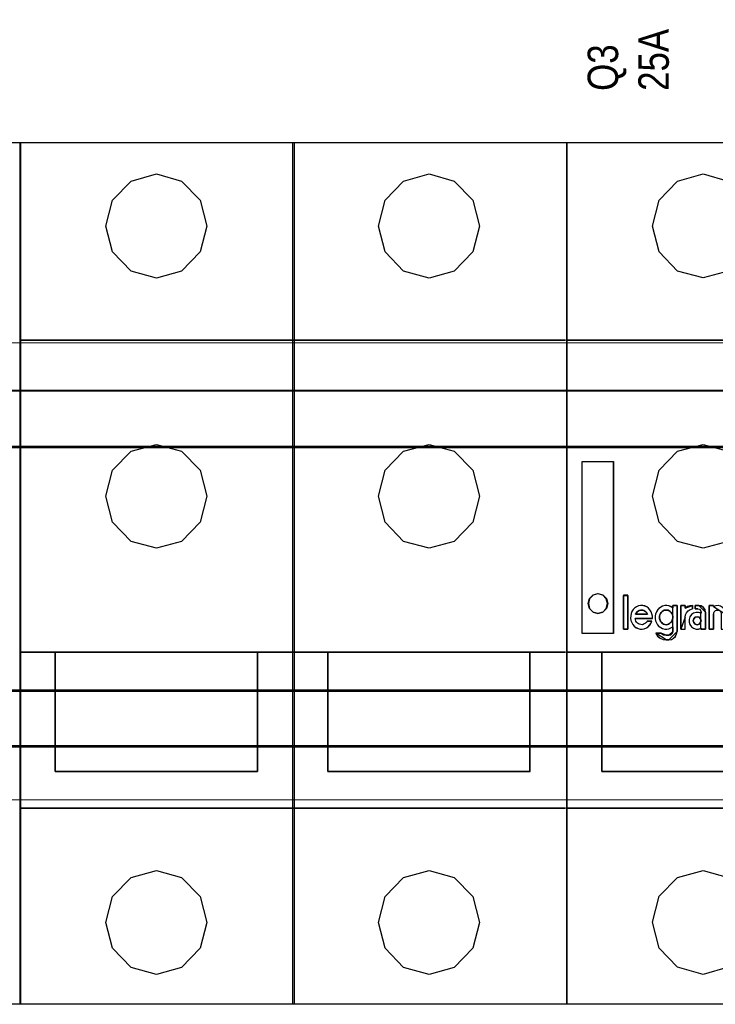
# Model space of a CAD drawing. Header units: millimetres. Extents: x -1290 to 1795, y -4192 to -1311.
# Tile 614 of 656: x 1092 to 1106, y -2926 to -2906. Entities that reach past the tile are written whole.
import ezdxf

# ---------------------------------------------------------------- set-up
doc = ezdxf.new("R2010")
doc.units = ezdxf.units.MM
doc.layers.add('30', color=7, linetype='Continuous')
doc.layers.add('45', color=7, linetype='Continuous')
doc.layers.add('Aparatura', color=7, linetype='Continuous', lineweight=13)
doc.styles.get("Standard").update_dxf_attribs({"font": 'ARIALN.TTF', "width": 0.8})

# ---------------------------------------------------------------- blocks, each defined once
blk = doc.blocks.new('*U381')
at = {"layer": '45', "color": 255}
for points in [[(468.423559, -82.673525), (495.446583, -82.673525), (495.446583, -167.640682), (468.423559, -167.640682), (468.423559, -82.673525)], [(468.42893, -82.678911), (495.443002, -82.678911), (495.443002, -167.635296), (468.42893, -167.635296), (468.42893, -82.678911)], [(495.435841, -82.673525), (522.453495, -82.673525), (522.453495, -167.640682), (495.435841, -167.640682), (495.435841, -82.673525)], [(522.319221, -82.673525), (549.342246, -82.673525), (549.342246, -167.640682), (522.319221, -167.640682), (522.319221, -82.673525)]]:
    blk.add_lwpolyline(points, close=True, dxfattribs=at)
at = {"layer": '45', "color": 159}
for points in [[(468.423559, -82.673525), (495.446583, -82.673525), (495.446583, -167.640682), (468.423559, -167.640682), (468.423559, -82.673525)], [(495.435841, -82.673525), (522.453495, -82.673525), (522.453495, -167.640682), (495.435841, -167.640682), (495.435841, -82.673525)], [(522.319221, -82.673525), (549.342246, -82.673525), (549.342246, -167.640682), (522.319221, -167.640682), (522.319221, -82.673525)]]:
    blk.add_lwpolyline(points, close=True, dxfattribs=at)
at = {"layer": '45', "color": 179}
for points in [[(495.441212, -82.678911), (522.449914, -82.678911), (522.449914, -167.635296), (495.441212, -167.635296), (495.441212, -82.678911)], [(522.324592, -82.678911), (549.338665, -82.678911), (549.338665, -167.635296), (522.324592, -167.635296), (522.324592, -82.678911)], [(503.871809, -90.903379), (504.548668, -88.341367), (506.367407, -86.465038), (508.868171, -85.768723), (511.343102, -86.465038), (513.167007, -88.341367), (513.843867, -90.903379), (513.167007, -93.460076), (511.343102, -95.347036), (508.868171, -96.027404), (506.367407, -95.347036), (504.548668, -93.460076), (503.871809, -90.903379)], [(530.753398, -90.903379), (531.435561, -88.341367), (533.249495, -86.465038), (535.75076, -85.768723), (538.226185, -86.465038), (540.055622, -88.341367), (540.732618, -90.903379), (540.055622, -93.460076), (538.226185, -95.347036), (535.75076, -96.027404), (533.249495, -95.347036), (531.435561, -93.460076), (530.753398, -90.903379)], [(495.405406, -102.165737), (522.31385, -102.165737), (495.405406, -102.165737)], [(522.288786, -102.165737), (549.202601, -102.165737), (522.288786, -102.165737)], [(503.871809, -117.553794), (504.548668, -114.981203), (506.367407, -113.099598), (508.868171, -112.43519), (511.343102, -113.099598), (513.167007, -114.981203), (513.843867, -117.553794), (513.167007, -120.115753), (511.343102, -121.997358), (508.868171, -122.677713), (506.367407, -121.997358), (504.548668, -120.115753), (503.871809, -117.553794)], [(530.753398, -117.553794), (531.435561, -114.981203), (533.249495, -113.099598), (535.75076, -112.43519), (538.226185, -113.099598), (540.055622, -114.981203), (540.732618, -117.553794), (540.055622, -120.115753), (538.226185, -121.997358), (535.75076, -122.677713), (533.249495, -121.997358), (531.435561, -120.115753), (530.753398, -117.553794)], [(522.31385, -132.914849), (495.405406, -132.914849), (522.31385, -132.914849)], [(498.883989, -144.695995), (498.883989, -132.914849), (498.883989, -144.695995)], [(518.824525, -132.914849), (518.824525, -144.695995), (518.824525, -132.914849)], [(549.202601, -132.914849), (522.288786, -132.914849), (549.202601, -132.914849)], [(525.767369, -144.695995), (525.767369, -132.914849), (525.767369, -144.695995)], [(545.707905, -132.914849), (545.707905, -144.695995), (545.707905, -132.914849)], [(518.835267, -144.687018), (498.883989, -144.687018), (518.835267, -144.687018)], [(545.718647, -144.687018), (525.767369, -144.687018), (545.718647, -144.687018)], [(522.31385, -148.302871), (495.405406, -148.302871), (522.31385, -148.302871)], [(549.202601, -148.302871), (522.288786, -148.302871), (549.202601, -148.302871)], [(503.871809, -159.558945), (504.548668, -156.997381), (506.367407, -155.13201), (508.868171, -154.435817), (511.343102, -155.13201), (513.167007, -156.997381), (513.843867, -159.558945), (513.167007, -162.115195), (511.343102, -163.99651), (508.868171, -164.692702), (506.367407, -163.99651), (504.548668, -162.115195), (503.871809, -159.558945)], [(530.753398, -159.558945), (531.435561, -156.997381), (533.249495, -155.13201), (535.75076, -154.435817), (538.226185, -155.13201), (540.055622, -156.997381), (540.732618, -159.558945), (540.055622, -162.115195), (538.226185, -163.99651), (535.75076, -164.692702), (533.249495, -163.99651), (531.435561, -162.115195), (530.753398, -159.558945)]]:
    blk.add_lwpolyline(points, close=True, dxfattribs=at)
blk = doc.blocks.new('*U383')
at = {"layer": '30', "color": 7}
for points in [[(117.158256, -257.054943), (548.842747, -257.054943), (117.158256, -257.054943)], [(548.842747, -257.054943), (117.158256, -257.054943), (117.158256, -259.619645), (117.158256, -261.097136), (117.158256, -262.658258), (548.842747, -262.658258), (548.842747, -261.097136), (548.842747, -259.619645), (548.842747, -257.054943)], [(117.158256, -262.570286), (548.842747, -262.570286), (117.158256, -262.570286)], [(548.842747, -262.570286), (117.158256, -262.570286), (117.158256, -264.085087), (117.158256, -285.154588), (117.158256, -286.669389), (548.842747, -286.669389), (548.842747, -285.154588), (548.842747, -264.085087), (548.842747, -262.570286)], [(117.158256, -286.581416), (548.842747, -286.581416), (117.158256, -286.581416)], [(548.842747, -286.581416), (117.158256, -286.581416), (117.158256, -288.059158), (117.158256, -289.620546), (117.158256, -292.157801), (548.842747, -292.157801), (548.842747, -289.620546), (548.842747, -288.059158), (548.842747, -286.581416)], [(548.79978, -286.624505), (117.201224, -286.624505), (117.201224, -288.07941), (117.201224, -289.616668), (117.201224, -292.114713), (548.79978, -292.114713), (548.79978, -289.616668), (548.79978, -288.07941), (548.79978, -286.624505)], [(117.158256, -292.069829), (548.842747, -292.069829), (117.158256, -292.069829)]]:
    blk.add_lwpolyline(points, close=True, dxfattribs=at)
at = {"layer": '30', "color": 59}
blk.add_lwpolyline([(548.79978, -257.098032), (117.201224, -257.098032), (117.201224, -259.623289), (117.201224, -261.078057), (117.201224, -262.61517), (548.79978, -262.61517), (548.79978, -261.078057), (548.79978, -259.623289), (548.79978, -257.098032)], close=True, dxfattribs=at)
blk = doc.blocks.new('*U384')
at = {"layer": '45', "color": 255}
for points in [[(117.68819, -232.594973), (144.711214, -232.594973), (144.711214, -317.56213), (117.68819, -317.56213), (117.68819, -232.594973)], [(119.201007, -264.035299), (122.28214, -264.035299), (122.28214, -281.005031), (119.201007, -281.005031), (119.201007, -264.035299)], [(119.939487, -277.566058), (119.809714, -278.057077), (119.939487, -278.548095), (120.287281, -278.905685), (120.764847, -279.039113), (121.237223, -278.905685), (121.590207, -278.548095), (121.719981, -278.057077), (121.590207, -277.566058), (121.237223, -277.208469), (120.764847, -277.080377), (120.287281, -277.208469), (119.939487, -277.566058)]]:
    blk.add_lwpolyline(points, close=True, dxfattribs=at)
at = {"layer": '45', "color": 159}
blk.add_lwpolyline([(117.68819, -232.594973), (144.711214, -232.594973), (144.711214, -317.56213), (117.68819, -317.56213), (117.68819, -232.594973)], close=True, dxfattribs=at)
at = {"layer": '45', "color": 7}
for points in [[(117.693561, -232.600359), (144.707634, -232.600359), (144.707634, -317.556744), (117.693561, -317.556744), (117.693561, -232.600359)], [(119.939487, -277.566058), (119.809714, -278.057077), (119.939487, -278.548095), (120.287281, -278.905685), (120.764847, -279.039113), (121.237223, -278.905685), (121.590207, -278.548095), (121.719981, -278.057077), (121.590207, -277.566058), (121.237223, -277.208469), (120.764847, -277.080377), (120.287281, -277.208469), (119.939487, -277.566058)], [(119.94425, -277.569218), (119.815085, -278.057986), (119.94425, -278.546755), (120.290414, -278.902705), (120.765742, -279.035523), (121.235905, -278.902705), (121.587235, -278.546755), (121.7164, -278.057986), (121.587235, -277.569218), (121.235905, -277.213268), (120.765742, -277.085763), (120.290414, -277.213268), (119.94425, -277.569218)], [(123.717973, -280.579531), (123.717973, -277.240164), (123.279346, -277.240164), (123.279346, -280.579531), (123.717973, -280.579531)], [(123.282926, -277.243755), (123.282926, -280.575941), (123.282926, -277.243755)], [(123.282926, -277.243755), (123.714392, -277.243755), (123.282926, -277.243755)], [(123.714392, -280.575941), (123.714392, -277.243755), (123.282926, -277.243755), (123.282926, -280.575941), (123.714392, -280.575941)], [(123.714392, -280.575941), (123.714392, -277.243755), (123.282926, -277.243755), (123.282926, -280.575941), (123.714392, -280.575941)], [(123.714392, -280.575941), (123.714392, -277.243755), (123.282926, -277.243755), (123.282926, -280.575941), (123.714392, -280.575941)], [(123.714392, -277.243755), (123.282926, -277.243755), (123.282926, -280.575941), (123.714392, -280.575941), (123.714392, -277.243755)], [(123.714392, -277.243755), (123.282926, -277.243755), (123.282926, -280.575941), (123.714392, -280.575941), (123.714392, -277.243755)], [(123.714392, -277.243755), (123.282926, -277.243755), (123.282926, -280.575941), (123.714392, -280.575941), (123.714392, -277.243755)], [(123.714392, -280.575941), (123.714392, -277.243755), (123.282926, -277.243755), (123.282926, -280.575941), (123.714392, -280.575941)], [(123.712602, -277.243755), (123.712602, -280.575941), (123.712602, -277.243755)], [(124.033013, -279.043723), (123.991522, -279.273028), (123.981149, -279.497), (124.017454, -279.726305), (124.090062, -279.934279), (124.204162, -280.126255), (124.339006, -280.291567), (124.520528, -280.430217), (124.717609, -280.510207), (124.919876, -280.568866), (125.132516, -280.579531), (125.334783, -280.53687), (125.53705, -280.451547), (125.708199, -280.334229), (125.863789, -280.184914), (125.993447, -280.008936), (126.076428, -279.800962), (125.604472, -279.800962), (125.53705, -279.907615), (125.438509, -279.992938), (125.334783, -280.05693), (125.231056, -280.110257), (125.106584, -280.13692), (124.987298, -280.126255), (124.873199, -280.099591), (124.759099, -280.040932), (124.650186, -279.97694), (124.567205, -279.880952), (124.494596, -279.774299), (124.453106, -279.646315), (124.416801, -279.512998), (126.143851, -279.512998), (126.143851, -279.294358), (126.091987, -279.070386), (126.009006, -278.862412), (125.894907, -278.675769), (125.749689, -278.510456), (125.573354, -278.382472), (125.38146, -278.291817), (125.174006, -278.249156), (124.966553, -278.249156), (124.764286, -278.281152), (124.562019, -278.37714), (124.380497, -278.494458), (124.23528, -278.649106), (124.110808, -278.835749), (124.033013, -279.043723)], [(126.005872, -278.864113), (125.89215, -278.678045), (125.747414, -278.513242), (125.571662, -278.385652), (125.380403, -278.295276), (125.173637, -278.252746), (124.966871, -278.252746), (124.765273, -278.284644), (124.563676, -278.380336), (124.382755, -278.497293), (124.238019, -278.651464), (124.113959, -278.837532), (124.036422, -279.044865), (123.995068, -279.273463), (123.98473, -279.496745), (124.020914, -279.725343), (124.093282, -279.932676), (124.207004, -280.124061), (124.341402, -280.288864), (124.522323, -280.427086), (124.718751, -280.50683), (124.920348, -280.565308), (125.132284, -280.575941), (125.333881, -280.533411), (125.535478, -280.448351), (125.706061, -280.331394), (125.861135, -280.182539), (125.990364, -280.007104), (126.073071, -279.79977), (125.602677, -279.79977), (125.535478, -279.906095), (125.437264, -279.991155), (125.333881, -280.05495), (125.230498, -280.108112), (125.106438, -280.134693), (124.987547, -280.124061), (124.873826, -280.09748), (124.754935, -280.039001), (124.651552, -279.975206), (124.568845, -279.879514), (124.496477, -279.773189), (124.455124, -279.6456), (124.418939, -279.512694), (126.14027, -279.512694), (126.14027, -279.294728), (126.088578, -279.071446), (126.005872, -278.864113)], [(126.005872, -278.864113), (125.89215, -278.678045), (125.747414, -278.513242), (125.571662, -278.385652), (125.380403, -278.295276), (125.173637, -278.252746), (124.966871, -278.252746), (124.765273, -278.284644), (124.563676, -278.380336), (124.382755, -278.497293), (124.238019, -278.651464), (124.113959, -278.837532), (124.036422, -279.044865), (123.995068, -279.273463), (123.98473, -279.496745), (124.020914, -279.725343), (124.093282, -279.932676), (124.207004, -280.124061), (124.341402, -280.288864), (124.522323, -280.427086), (124.718751, -280.50683), (124.920348, -280.565308), (125.132284, -280.575941), (125.333881, -280.533411), (125.535478, -280.448351), (125.706061, -280.331394), (125.861135, -280.182539), (125.990364, -280.007104), (126.073071, -279.79977), (125.602677, -279.79977), (125.535478, -279.906095), (125.437264, -279.991155), (125.333881, -280.05495), (125.230498, -280.108112), (125.106438, -280.134693), (124.987547, -280.124061), (124.873826, -280.09748), (124.754935, -280.039001), (124.651552, -279.975206), (124.568845, -279.879514), (124.496477, -279.773189), (124.455124, -279.6456), (124.418939, -279.512694), (126.14027, -279.512694), (126.14027, -279.294728), (126.088578, -279.071446), (126.005872, -278.864113)], [(124.966871, -278.252746), (124.765273, -278.284644), (124.563676, -278.380336), (124.382755, -278.497293), (124.238019, -278.651464), (124.113959, -278.837532), (124.036422, -279.044865), (123.995068, -279.273463), (123.98473, -279.496745), (124.020914, -279.725343), (124.093282, -279.932676), (124.207004, -280.124061), (124.341402, -280.288864), (124.522323, -280.427086), (124.718751, -280.50683), (124.920348, -280.565308), (125.132284, -280.575941), (125.333881, -280.533411), (125.535478, -280.448351), (125.706061, -280.331394), (125.861135, -280.182539), (125.990364, -280.007104), (126.073071, -279.79977), (125.602677, -279.79977), (125.535478, -279.906095), (125.437264, -279.991155), (125.333881, -280.05495), (125.230498, -280.108112), (125.106438, -280.134693), (124.987547, -280.124061), (124.873826, -280.09748), (124.754935, -280.039001), (124.651552, -279.975206), (124.568845, -279.879514), (124.496477, -279.773189), (124.455124, -279.6456), (124.418939, -279.512694), (126.14027, -279.512694), (126.14027, -279.294728), (126.088578, -279.071446), (126.005872, -278.864113), (125.89215, -278.678045), (125.747414, -278.513242), (125.571662, -278.385652), (125.380403, -278.295276), (125.173637, -278.252746), (124.966871, -278.252746)], [(124.966871, -278.252746), (124.765273, -278.284644), (124.563676, -278.380336), (124.382755, -278.497293), (124.238019, -278.651464), (124.113959, -278.837532), (124.036422, -279.044865), (123.995068, -279.273463), (123.98473, -279.496745), (124.020914, -279.725343), (124.093282, -279.932676), (124.207004, -280.124061), (124.341402, -280.288864), (124.522323, -280.427086), (124.718751, -280.50683), (124.920348, -280.565308), (125.132284, -280.575941), (125.333881, -280.533411), (125.535478, -280.448351), (125.706061, -280.331394), (125.861135, -280.182539), (125.990364, -280.007104), (126.073071, -279.79977), (125.602677, -279.79977), (125.535478, -279.906095), (125.437264, -279.991155), (125.333881, -280.05495), (125.230498, -280.108112), (125.106438, -280.134693), (124.987547, -280.124061), (124.873826, -280.09748), (124.754935, -280.039001), (124.651552, -279.975206), (124.568845, -279.879514), (124.496477, -279.773189), (124.455124, -279.6456), (124.418939, -279.512694), (126.14027, -279.512694), (126.14027, -279.294728), (126.088578, -279.071446), (126.005872, -278.864113), (125.89215, -278.678045), (125.747414, -278.513242), (125.571662, -278.385652), (125.380403, -278.295276), (125.173637, -278.252746), (124.966871, -278.252746)], [(126.780719, -278.526035), (126.635539, -278.685842), (126.521469, -278.866956), (126.448879, -279.080032), (126.417769, -279.293107), (126.417769, -279.522164), (126.448879, -279.740566), (126.521469, -279.948315), (126.635539, -280.140083), (126.780719, -280.299889), (126.951824, -280.427735), (127.138483, -280.518292), (127.351068, -280.566234), (127.548098, -280.576888), (127.760683, -280.534273), (127.952528, -280.449042), (128.134003, -280.342505), (128.134003, -280.79529), (128.076968, -280.992385), (127.947343, -281.125557), (127.750313, -281.184153), (127.491063, -281.184153), (127.221443, -281.125557), (126.993304, -280.992385), (126.464434, -280.992385), (126.645909, -281.253403), (126.889604, -281.455824), (127.179963, -281.588997), (127.491063, -281.631612), (127.750313, -281.631612), (128.004378, -281.588997), (128.222148, -281.471805), (128.419178, -281.285364), (128.522877, -281.050981), (128.564357, -280.79529), (128.564357, -278.238383), (128.134003, -278.238383), (128.134003, -278.472766), (127.952528, -278.355575), (127.760683, -278.280998), (127.548098, -278.249037), (127.351068, -278.249037), (127.138483, -278.296979), (126.951824, -278.392863), (126.780719, -278.526035)], [(128.560777, -280.792117), (128.560777, -278.241974), (128.131858, -278.241974), (128.131858, -278.475737), (127.950988, -278.358856), (127.759784, -278.284476), (127.547908, -278.2526), (127.351535, -278.2526), (127.13966, -278.300415), (126.953623, -278.396045), (126.783088, -278.528865), (126.638393, -278.688249), (126.524704, -278.868884), (126.452356, -279.081396), (126.42135, -279.293908), (126.42135, -279.522358), (126.452356, -279.740183), (126.524704, -279.947382), (126.638393, -280.138643), (126.783088, -280.298026), (126.953623, -280.425534), (127.13966, -280.515851), (127.351535, -280.563666), (127.547908, -280.574292), (127.759784, -280.53179), (127.950988, -280.446785), (128.131858, -280.340529), (128.131858, -280.792117), (128.075013, -280.98869), (127.945821, -281.12151), (127.749448, -281.179951), (127.491063, -281.179951), (127.222343, -281.12151), (126.994964, -280.98869), (126.467859, -280.98869), (126.648728, -281.249017), (126.89161, -281.450903), (127.181001, -281.583723), (127.491063, -281.626226), (127.749448, -281.626226), (128.002665, -281.583723), (128.219709, -281.466842), (128.416081, -281.280894), (128.519435, -281.047131), (128.560777, -280.792117)], [(128.560777, -280.792117), (128.560777, -278.241974), (128.131858, -278.241974), (128.131858, -278.475737), (127.950988, -278.358856), (127.759784, -278.284476), (127.547908, -278.2526), (127.351535, -278.2526), (127.13966, -278.300415), (126.953623, -278.396045), (126.783088, -278.528865), (126.638393, -278.688249), (126.524704, -278.868884), (126.452356, -279.081396), (126.42135, -279.293908), (126.42135, -279.522358), (126.452356, -279.740183), (126.524704, -279.947382), (126.638393, -280.138643), (126.783088, -280.298026), (126.953623, -280.425534), (127.13966, -280.515851), (127.351535, -280.563666), (127.547908, -280.574292), (127.759784, -280.53179), (127.950988, -280.446785), (128.131858, -280.340529), (128.131858, -280.792117), (128.075013, -280.98869), (127.945821, -281.12151), (127.749448, -281.179951), (127.491063, -281.179951), (127.222343, -281.12151), (126.994964, -280.98869), (126.467859, -280.98869), (126.648728, -281.249017), (126.89161, -281.450903), (127.181001, -281.583723), (127.491063, -281.626226), (127.749448, -281.626226), (128.002665, -281.583723), (128.219709, -281.466842), (128.416081, -281.280894), (128.519435, -281.047131), (128.560777, -280.792117)], [(126.953623, -278.396045), (126.783088, -278.528865), (126.638393, -278.688249), (126.524704, -278.868884), (126.452356, -279.081396), (126.42135, -279.293908), (126.42135, -279.522358), (126.452356, -279.740183), (126.524704, -279.947382), (126.638393, -280.138643), (126.783088, -280.298026), (126.953623, -280.425534), (127.13966, -280.515851), (127.351535, -280.563666), (127.547908, -280.574292), (127.759784, -280.53179), (127.950988, -280.446785), (128.131858, -280.340529), (128.131858, -280.792117), (128.075013, -280.98869), (127.945821, -281.12151), (127.749448, -281.179951), (127.491063, -281.179951), (127.222343, -281.12151), (126.994964, -280.98869), (126.467859, -280.98869), (126.648728, -281.249017), (126.89161, -281.450903), (127.181001, -281.583723), (127.491063, -281.626226), (127.749448, -281.626226), (128.002665, -281.583723), (128.219709, -281.466842), (128.416081, -281.280894), (128.519435, -281.047131), (128.560777, -280.792117), (128.560777, -278.241974), (128.131858, -278.241974), (128.131858, -278.475737), (127.950988, -278.358856), (127.759784, -278.284476), (127.547908, -278.2526), (127.351535, -278.2526), (127.13966, -278.300415), (126.953623, -278.396045)], [(126.953623, -278.396045), (126.783088, -278.528865), (126.638393, -278.688249), (126.524704, -278.868884), (126.452356, -279.081396), (126.42135, -279.293908), (126.42135, -279.522358), (126.452356, -279.740183), (126.524704, -279.947382), (126.638393, -280.138643), (126.783088, -280.298026), (126.953623, -280.425534), (127.13966, -280.515851), (127.351535, -280.563666), (127.547908, -280.574292), (127.759784, -280.53179), (127.950988, -280.446785), (128.131858, -280.340529), (128.131858, -280.792117), (128.075013, -280.98869), (127.945821, -281.12151), (127.749448, -281.179951), (127.491063, -281.179951), (127.222343, -281.12151), (126.994964, -280.98869), (126.467859, -280.98869), (126.648728, -281.249017), (126.89161, -281.450903), (127.181001, -281.583723), (127.491063, -281.626226), (127.749448, -281.626226), (128.002665, -281.583723), (128.219709, -281.466842), (128.416081, -281.280894), (128.519435, -281.047131), (128.560777, -280.792117), (128.560777, -278.241974), (128.131858, -278.241974), (128.131858, -278.475737), (127.950988, -278.358856), (127.759784, -278.284476), (127.547908, -278.2526), (127.351535, -278.2526), (127.13966, -278.300415), (126.953623, -278.396045)], [(128.132891, -278.476028), (127.951913, -278.359071), (127.760592, -278.284644), (127.548589, -278.252746), (127.352097, -278.252746), (127.140094, -278.300592), (126.953944, -278.396285), (126.783307, -278.52919), (126.638524, -278.688677), (126.524766, -278.869429), (126.452375, -279.082079), (126.42135, -279.294728), (126.42135, -279.523326), (126.452375, -279.741292), (126.524766, -279.948625), (126.638524, -280.140009), (126.783307, -280.299497), (126.953944, -280.427086), (127.140094, -280.517462), (127.352097, -280.565308), (127.548589, -280.575941), (127.760592, -280.533411), (127.951913, -280.448351), (128.132891, -280.342026), (128.132891, -278.476028)], [(128.131101, -278.241974), (128.131101, -278.477166), (128.131101, -278.241974)], [(128.131101, -278.241974), (128.560777, -278.241974), (128.131101, -278.241974)], [(128.558986, -278.241974), (128.558986, -280.793179), (128.558986, -278.241974)], [(128.931372, -278.238383), (128.931372, -280.579531), (129.363834, -280.579531), (129.363834, -279.406291), (129.395096, -279.171643), (129.504514, -278.952993), (129.655615, -278.766342), (129.853609, -278.643685), (130.093287, -278.574357), (130.093287, -278.238383), (129.827558, -278.275714), (129.58267, -278.350374), (129.363834, -278.494363), (129.363834, -278.238383), (128.931372, -278.238383)], [(128.934953, -278.241974), (128.934953, -280.575941), (128.934953, -278.241974)], [(128.934953, -278.241974), (129.366419, -278.241974), (128.934953, -278.241974)], [(129.850085, -278.646032), (130.087916, -278.576917), (130.087916, -278.241974), (129.824234, -278.27919), (129.581233, -278.353622), (129.364083, -278.497169), (129.364083, -278.241974), (128.934953, -278.241974), (128.934953, -280.575941), (129.364083, -280.575941), (129.364083, -279.406299), (129.395104, -279.172371), (129.503679, -278.954392), (129.653616, -278.768313), (129.850085, -278.646032)], [(129.850085, -278.646032), (130.087916, -278.576917), (130.087916, -278.241974), (129.824234, -278.27919), (129.581233, -278.353622), (129.364083, -278.497169), (129.364083, -278.241974), (128.934953, -278.241974), (128.934953, -280.575941), (129.364083, -280.575941), (129.364083, -279.406299), (129.395104, -279.172371), (129.503679, -278.954392), (129.653616, -278.768313), (129.850085, -278.646032)], [(129.850085, -278.646032), (130.087916, -278.576917), (130.087916, -278.241974), (129.824234, -278.27919), (129.581233, -278.353622), (129.364083, -278.497169), (129.364083, -278.241974), (128.934953, -278.241974), (128.934953, -280.575941), (129.364083, -280.575941), (129.364083, -279.406299), (129.395104, -279.172371), (129.503679, -278.954392), (129.653616, -278.768313), (129.850085, -278.646032)], [(129.581233, -278.353622), (129.364083, -278.497169), (129.364083, -278.241974), (128.934953, -278.241974), (128.934953, -280.575941), (129.364083, -280.575941), (129.364083, -279.406299), (129.395104, -279.172371), (129.503679, -278.954392), (129.653616, -278.768313), (129.850085, -278.646032), (130.087916, -278.576917), (130.087916, -278.241974), (129.824234, -278.27919), (129.581233, -278.353622)], [(129.581233, -278.353622), (129.364083, -278.497169), (129.364083, -278.241974), (128.934953, -278.241974), (128.934953, -280.575941), (129.364083, -280.575941), (129.364083, -279.406299), (129.395104, -279.172371), (129.503679, -278.954392), (129.653616, -278.768313), (129.850085, -278.646032), (130.087916, -278.576917), (130.087916, -278.241974), (129.824234, -278.27919), (129.581233, -278.353622)], [(129.581233, -278.353622), (129.364083, -278.497169), (129.364083, -278.241974), (128.934953, -278.241974), (128.934953, -280.575941), (129.364083, -280.575941), (129.364083, -279.406299), (129.395104, -279.172371), (129.503679, -278.954392), (129.653616, -278.768313), (129.850085, -278.646032), (130.087916, -278.576917), (130.087916, -278.241974), (129.824234, -278.27919), (129.581233, -278.353622)], [(128.934953, -278.241974), (128.934953, -280.575941), (129.364083, -280.575941), (129.364083, -279.406299), (129.395104, -279.172371), (129.503679, -278.954392), (129.653616, -278.768313), (129.850085, -278.646032), (130.087916, -278.576917), (130.087916, -278.241974), (129.824234, -278.27919), (129.581233, -278.353622), (129.364083, -278.497169), (129.364083, -278.241974), (128.934953, -278.241974)], [(130.087916, -278.241974), (129.824433, -278.279415), (129.581615, -278.354296), (129.364629, -278.49871), (130.087916, -278.241974)], [(129.364629, -278.241974), (129.364629, -278.49871), (129.364629, -278.241974)], [(131.362621, -280.579531), (131.362621, -278.91033), (131.321076, -278.649018), (131.175671, -278.435701), (130.957562, -278.291712), (130.718681, -278.238383), (130.34478, -278.238383), (130.34478, -278.574357), (130.599241, -278.574357), (130.770612, -278.61702), (130.890052, -278.74501), (130.926403, -278.91033), (130.926403, -279.00099), (130.687523, -278.920996), (130.433063, -278.920996), (130.183795, -278.995657), (129.976073, -279.144978), (129.820281, -279.363628), (129.742385, -279.614274), (129.742385, -279.875587), (129.820281, -280.126234), (129.976073, -280.334217), (130.183795, -280.488872), (130.433063, -280.568866), (130.687523, -280.568866), (130.926403, -280.478206), (130.926403, -280.579531), (131.362621, -280.579531)], [(131.317679, -278.651349), (131.172916, -278.438687), (130.955772, -278.29514), (130.717946, -278.241974), (130.345699, -278.241974), (130.345699, -278.576917), (130.599034, -278.576917), (130.769648, -278.619449), (130.88856, -278.747047), (130.924751, -278.91186), (130.924751, -279.002241), (130.686926, -278.922493), (130.43359, -278.922493), (130.185425, -278.996925), (129.978621, -279.145788), (129.823517, -279.363767), (129.745966, -279.613645), (129.745966, -279.874156), (129.823517, -280.124034), (129.978621, -280.331379), (130.185425, -280.485559), (130.43359, -280.565308), (130.686926, -280.565308), (130.924751, -280.474926), (130.924751, -280.575941), (131.35904, -280.575941), (131.35904, -278.91186), (131.317679, -278.651349)], [(131.317679, -278.651349), (131.172916, -278.438687), (130.955772, -278.29514), (130.717946, -278.241974), (130.345699, -278.241974), (130.345699, -278.576917), (130.599034, -278.576917), (130.769648, -278.619449), (130.88856, -278.747047), (130.924751, -278.91186), (130.924751, -279.002241), (130.686926, -278.922493), (130.43359, -278.922493), (130.185425, -278.996925), (129.978621, -279.145788), (129.823517, -279.363767), (129.745966, -279.613645), (129.745966, -279.874156), (129.823517, -280.124034), (129.978621, -280.331379), (130.185425, -280.485559), (130.43359, -280.565308), (130.686926, -280.565308), (130.924751, -280.474926), (130.924751, -280.575941), (131.35904, -280.575941), (131.35904, -278.91186), (131.317679, -278.651349)], [(130.43359, -278.922493), (130.185425, -278.996925), (129.978621, -279.145788), (129.823517, -279.363767), (129.745966, -279.613645), (129.745966, -279.874156), (129.823517, -280.124034), (129.978621, -280.331379), (130.185425, -280.485559), (130.43359, -280.565308), (130.686926, -280.565308), (130.924751, -280.474926), (130.924751, -280.575941), (131.35904, -280.575941), (131.35904, -278.91186), (131.317679, -278.651349), (131.172916, -278.438687), (130.955772, -278.29514), (130.717946, -278.241974), (130.345699, -278.241974), (130.345699, -278.576917), (130.599034, -278.576917), (130.769648, -278.619449), (130.88856, -278.747047), (130.924751, -278.91186), (130.924751, -279.002241), (130.686926, -278.922493), (130.43359, -278.922493)], [(130.43359, -278.922493), (130.185425, -278.996925), (129.978621, -279.145788), (129.823517, -279.363767), (129.745966, -279.613645), (129.745966, -279.874156), (129.823517, -280.124034), (129.978621, -280.331379), (130.185425, -280.485559), (130.43359, -280.565308), (130.686926, -280.565308), (130.924751, -280.474926), (130.924751, -280.575941), (131.35904, -280.575941), (131.35904, -278.91186), (131.317679, -278.651349), (131.172916, -278.438687), (130.955772, -278.29514), (130.717946, -278.241974), (130.345699, -278.241974), (130.345699, -278.576917), (130.599034, -278.576917), (130.769648, -278.619449), (130.88856, -278.747047), (130.924751, -278.91186), (130.924751, -279.002241), (130.686926, -278.922493), (130.43359, -278.922493)], [(130.086126, -278.241974), (130.086126, -278.579502), (130.086126, -278.241974)], [(130.345721, -278.241974), (130.345721, -278.579502), (130.345721, -278.241974)], [(130.718107, -278.241974), (130.345721, -278.241974), (130.718107, -278.241974)], [(130.345721, -278.577706), (130.599946, -278.577706), (130.345721, -278.577706)], [(131.35904, -278.913438), (131.317574, -278.652313), (131.172443, -278.43915), (130.954746, -278.295265), (130.716317, -278.241974), (131.35904, -278.913438)], [(131.718894, -278.238383), (131.718894, -280.579531), (132.160495, -280.579531), (132.160495, -279.080983), (132.217644, -278.878333), (132.347527, -278.734344), (132.544949, -278.686348), (132.737175, -278.734344), (132.877449, -278.878333), (132.908621, -279.080983), (132.908621, -280.579531), (133.360613, -280.579531), (133.360613, -279.080983), (133.319051, -278.825004), (133.215144, -278.611687), (133.059285, -278.425035), (132.861863, -278.297045), (132.622878, -278.249049), (132.389089, -278.259715), (132.160495, -278.334376), (132.160495, -278.238383), (131.718894, -278.238383)], [(131.722474, -278.241974), (131.722474, -280.575941), (131.722474, -278.241974)], [(131.722474, -278.241974), (132.162892, -278.241974), (131.722474, -278.241974)], [(133.210566, -278.614133), (133.055557, -278.428053), (132.859211, -278.300456), (132.62153, -278.252607), (132.389016, -278.26324), (132.161668, -278.337672), (132.161668, -278.241974), (131.722474, -278.241974), (131.722474, -280.575941), (132.161668, -280.575941), (132.161668, -279.081989), (132.218505, -278.87996), (132.34768, -278.736413), (132.544025, -278.688564), (132.735204, -278.736413), (132.874712, -278.87996), (132.905714, -279.081989), (132.905714, -280.575941), (133.355242, -280.575941), (133.355242, -279.081989), (133.313906, -278.826795), (133.210566, -278.614133)], [(133.210566, -278.614133), (133.055557, -278.428053), (132.859211, -278.300456), (132.62153, -278.252607), (132.389016, -278.26324), (132.161668, -278.337672), (132.161668, -278.241974), (131.722474, -278.241974), (131.722474, -280.575941), (132.161668, -280.575941), (132.161668, -279.081989), (132.218505, -278.87996), (132.34768, -278.736413), (132.544025, -278.688564), (132.735204, -278.736413), (132.874712, -278.87996), (132.905714, -279.081989), (132.905714, -280.575941), (133.355242, -280.575941), (133.355242, -279.081989), (133.313906, -278.826795), (133.210566, -278.614133)], [(133.210566, -278.614133), (133.055557, -278.428053), (132.859211, -278.300456), (132.62153, -278.252607), (132.389016, -278.26324), (132.161668, -278.337672), (132.161668, -278.241974), (131.722474, -278.241974), (131.722474, -280.575941), (132.161668, -280.575941), (132.161668, -279.081989), (132.218505, -278.87996), (132.34768, -278.736413), (132.544025, -278.688564), (132.735204, -278.736413), (132.874712, -278.87996), (132.905714, -279.081989), (132.905714, -280.575941), (133.355242, -280.575941), (133.355242, -279.081989), (133.313906, -278.826795), (133.210566, -278.614133)], [(131.722474, -278.241974), (131.722474, -280.575941), (132.161668, -280.575941), (132.161668, -279.081989), (132.218505, -278.87996), (132.34768, -278.736413), (132.544025, -278.688564), (132.735204, -278.736413), (132.874712, -278.87996), (132.905714, -279.081989), (132.905714, -280.575941), (133.355242, -280.575941), (133.355242, -279.081989), (133.313906, -278.826795), (133.210566, -278.614133), (133.055557, -278.428053), (132.859211, -278.300456), (132.62153, -278.252607), (132.389016, -278.26324), (132.161668, -278.337672), (132.161668, -278.241974), (131.722474, -278.241974)], [(131.722474, -278.241974), (131.722474, -280.575941), (132.161668, -280.575941), (132.161668, -279.081989), (132.218505, -278.87996), (132.34768, -278.736413), (132.544025, -278.688564), (132.735204, -278.736413), (132.874712, -278.87996), (132.905714, -279.081989), (132.905714, -280.575941), (133.355242, -280.575941), (133.355242, -279.081989), (133.313906, -278.826795), (133.210566, -278.614133), (133.055557, -278.428053), (132.859211, -278.300456), (132.62153, -278.252607), (132.389016, -278.26324), (132.161668, -278.337672), (132.161668, -278.241974), (131.722474, -278.241974)], [(131.722474, -278.241974), (131.722474, -280.575941), (132.161668, -280.575941), (132.161668, -279.081989), (132.218505, -278.87996), (132.34768, -278.736413), (132.544025, -278.688564), (132.735204, -278.736413), (132.874712, -278.87996), (132.905714, -279.081989), (132.905714, -280.575941), (133.355242, -280.575941), (133.355242, -279.081989), (133.313906, -278.826795), (133.210566, -278.614133), (133.055557, -278.428053), (132.859211, -278.300456), (132.62153, -278.252607), (132.389016, -278.26324), (132.161668, -278.337672), (132.161668, -278.241974), (131.722474, -278.241974)], [(131.722474, -278.241974), (131.722474, -280.575941), (132.161668, -280.575941), (132.161668, -279.081989), (132.218505, -278.87996), (132.34768, -278.736413), (132.544025, -278.688564), (132.735204, -278.736413), (132.874712, -278.87996), (132.905714, -279.081989), (132.905714, -280.575941), (133.355242, -280.575941), (133.355242, -279.081989), (133.313906, -278.826795), (133.210566, -278.614133), (133.055557, -278.428053), (132.859211, -278.300456), (132.62153, -278.252607), (132.389016, -278.26324), (132.161668, -278.337672), (132.161668, -278.241974), (131.722474, -278.241974)], [(132.161102, -278.241974), (132.161102, -278.340719), (132.161102, -278.241974)], [(133.355242, -279.083997), (133.313887, -278.828228), (133.210498, -278.615086), (133.055415, -278.428588), (132.858976, -278.300703), (132.621182, -278.252746), (132.388557, -278.263403), (132.161102, -278.338003), (133.355242, -279.083997)], [(124.419777, -279.511293), (126.14027, -279.511293), (124.419777, -279.511293)], [(125.175258, -278.689091), (125.289886, -278.732762), (125.404515, -278.79281), (125.493091, -278.869234), (125.576457, -278.967493), (125.638982, -279.087588), (124.477067, -279.087588), (124.544802, -278.967493), (124.622957, -278.869234), (124.721955, -278.79281), (124.831373, -278.732762), (124.946001, -278.689091), (125.06584, -278.683632), (125.175258, -278.689091)], [(125.633611, -279.083997), (125.571568, -278.966571), (125.488844, -278.870495), (125.40095, -278.79577), (125.287205, -278.737056), (125.173459, -278.694356), (125.064884, -278.689018), (124.945969, -278.694356), (124.832224, -278.737056), (124.723649, -278.79577), (124.625414, -278.870495), (124.547861, -278.966571), (124.480647, -279.083997), (125.633611, -279.083997)], [(125.571568, -278.966571), (125.633611, -279.083997), (124.480647, -279.083997), (124.547861, -278.966571), (124.625414, -278.870495), (124.723649, -278.79577), (124.832224, -278.737056), (124.945969, -278.694356), (125.064884, -278.689018), (125.173459, -278.694356), (125.287205, -278.737056), (125.40095, -278.79577), (125.488844, -278.870495), (125.571568, -278.966571)], [(125.571568, -278.966571), (125.633611, -279.083997), (124.480647, -279.083997), (124.547861, -278.966571), (124.625414, -278.870495), (124.723649, -278.79577), (124.832224, -278.737056), (124.945969, -278.694356), (125.064884, -278.689018), (125.173459, -278.694356), (125.287205, -278.737056), (125.40095, -278.79577), (125.488844, -278.870495), (125.571568, -278.966571)], [(125.571568, -278.966571), (125.633611, -279.083997), (124.480647, -279.083997), (124.547861, -278.966571), (124.625414, -278.870495), (124.723649, -278.79577), (124.832224, -278.737056), (124.945969, -278.694356), (125.064884, -278.689018), (125.173459, -278.694356), (125.287205, -278.737056), (125.40095, -278.79577), (125.488844, -278.870495), (125.571568, -278.966571)], [(125.571568, -278.966571), (125.633611, -279.083997), (124.480647, -279.083997), (124.547861, -278.966571), (124.625414, -278.870495), (124.723649, -278.79577), (124.832224, -278.737056), (124.945969, -278.694356), (125.064884, -278.689018), (125.173459, -278.694356), (125.287205, -278.737056), (125.40095, -278.79577), (125.488844, -278.870495), (125.571568, -278.966571)], [(124.480647, -279.082202), (125.633611, -279.082202), (124.480647, -279.082202)], [(127.673058, -278.705045), (127.78761, -278.763928), (127.881334, -278.833518), (127.980265, -278.935227), (128.037541, -279.042288), (128.105231, -279.170762), (128.136472, -279.304589), (128.136472, -279.449122), (128.120851, -279.582949), (128.073989, -279.706069), (128.016713, -279.823837), (127.922989, -279.936252), (127.834472, -280.021901), (127.71992, -280.080785), (127.605369, -280.118256), (127.490817, -280.139668), (127.365852, -280.118256), (127.235679, -280.080785), (127.121128, -280.021901), (127.043024, -279.936252), (126.9493, -279.823837), (126.892024, -279.706069), (126.845162, -279.582949), (126.829542, -279.449122), (126.834748, -279.304589), (126.871197, -279.170762), (126.918059, -279.042288), (126.985748, -278.935227), (127.079472, -278.833518), (127.188817, -278.763928), (127.292955, -278.705045), (127.417921, -278.683632), (127.537679, -278.683632), (127.673058, -278.705045)], [(127.491659, -280.134282), (127.605426, -280.113029), (127.719193, -280.075834), (127.83296, -280.017386), (127.920871, -279.932371), (128.013953, -279.820788), (128.070837, -279.703891), (128.117378, -279.581681), (128.132891, -279.448845), (128.132891, -279.305381), (128.101864, -279.172544), (128.034638, -279.045021), (127.977754, -278.938752), (127.879501, -278.837796), (127.786419, -278.768721), (127.672652, -278.710272), (127.5382, -278.689018), (127.419262, -278.689018), (127.295152, -278.710272), (127.191727, -278.768721), (127.083132, -278.837796), (126.990049, -278.938752), (126.922823, -279.045021), (126.876282, -279.172544), (126.840084, -279.305381), (126.834912, -279.448845), (126.850426, -279.581681), (126.896967, -279.703891), (126.953851, -279.820788), (127.046933, -279.932371), (127.124501, -280.017386), (127.238268, -280.075834), (127.367549, -280.113029), (127.491659, -280.134282)], [(127.879501, -278.837796), (127.977754, -278.938752), (128.034638, -279.045021), (128.101864, -279.172544), (128.132891, -279.305381), (128.132891, -279.448845), (128.117378, -279.581681), (128.070837, -279.703891), (128.013953, -279.820788), (127.920871, -279.932371), (127.83296, -280.017386), (127.719193, -280.075834), (127.605426, -280.113029), (127.491659, -280.134282), (127.367549, -280.113029), (127.238268, -280.075834), (127.124501, -280.017386), (127.046933, -279.932371), (126.953851, -279.820788), (126.896967, -279.703891), (126.850426, -279.581681), (126.834912, -279.448845), (126.840084, -279.305381), (126.876282, -279.172544), (126.922823, -279.045021), (126.990049, -278.938752), (127.083132, -278.837796), (127.191727, -278.768721), (127.295152, -278.710272), (127.419262, -278.689018), (127.5382, -278.689018), (127.672652, -278.710272), (127.786419, -278.768721), (127.879501, -278.837796)], [(127.879501, -278.837796), (127.977754, -278.938752), (128.034638, -279.045021), (128.101864, -279.172544), (128.132891, -279.305381), (128.132891, -279.448845), (128.117378, -279.581681), (128.070837, -279.703891), (128.013953, -279.820788), (127.920871, -279.932371), (127.83296, -280.017386), (127.719193, -280.075834), (127.605426, -280.113029), (127.491659, -280.134282), (127.367549, -280.113029), (127.238268, -280.075834), (127.124501, -280.017386), (127.046933, -279.932371), (126.953851, -279.820788), (126.896967, -279.703891), (126.850426, -279.581681), (126.834912, -279.448845), (126.840084, -279.305381), (126.876282, -279.172544), (126.922823, -279.045021), (126.990049, -278.938752), (127.083132, -278.837796), (127.191727, -278.768721), (127.295152, -278.710272), (127.419262, -278.689018), (127.5382, -278.689018), (127.672652, -278.710272), (127.786419, -278.768721), (127.879501, -278.837796)], [(127.879501, -278.837796), (127.977754, -278.938752), (128.034638, -279.045021), (128.101864, -279.172544), (128.132891, -279.305381), (128.132891, -279.448845), (128.117378, -279.581681), (128.070837, -279.703891), (128.013953, -279.820788), (127.920871, -279.932371), (127.83296, -280.017386), (127.719193, -280.075834), (127.605426, -280.113029), (127.491659, -280.134282), (127.367549, -280.113029), (127.238268, -280.075834), (127.124501, -280.017386), (127.046933, -279.932371), (126.953851, -279.820788), (126.896967, -279.703891), (126.850426, -279.581681), (126.834912, -279.448845), (126.840084, -279.305381), (126.876282, -279.172544), (126.922823, -279.045021), (126.990049, -278.938752), (127.083132, -278.837796), (127.191727, -278.768721), (127.295152, -278.710272), (127.419262, -278.689018), (127.5382, -278.689018), (127.672652, -278.710272), (127.786419, -278.768721), (127.879501, -278.837796)], [(127.879501, -278.837796), (127.977754, -278.938752), (128.034638, -279.045021), (128.101864, -279.172544), (128.132891, -279.305381), (128.132891, -279.448845), (128.117378, -279.581681), (128.070837, -279.703891), (128.013953, -279.820788), (127.920871, -279.932371), (127.83296, -280.017386), (127.719193, -280.075834), (127.605426, -280.113029), (127.491659, -280.134282), (127.367549, -280.113029), (127.238268, -280.075834), (127.124501, -280.017386), (127.046933, -279.932371), (126.953851, -279.820788), (126.896967, -279.703891), (126.850426, -279.581681), (126.834912, -279.448845), (126.840084, -279.305381), (126.876282, -279.172544), (126.922823, -279.045021), (126.990049, -278.938752), (127.083132, -278.837796), (127.191727, -278.768721), (127.295152, -278.710272), (127.419262, -278.689018), (127.5382, -278.689018), (127.672652, -278.710272), (127.786419, -278.768721), (127.879501, -278.837796)], [(128.934953, -280.575941), (129.366419, -280.575941), (129.366419, -279.405367), (128.934953, -280.575941)], [(130.923993, -279.00216), (130.686321, -278.922415), (130.433149, -278.922415), (130.185143, -278.996844), (129.978471, -279.145702), (129.823468, -279.363673), (129.745966, -279.613541), (129.745966, -279.874043), (129.823468, -280.123911), (129.978471, -280.331249), (130.185143, -280.485423), (130.433149, -280.565169), (130.686321, -280.565169), (130.923993, -280.474791), (130.923993, -279.00216)], [(130.887469, -279.5472), (130.929364, -279.746485), (130.887469, -279.934998), (130.74607, -280.080422), (130.547065, -280.139668), (130.358534, -280.080422), (130.227609, -279.934998), (130.159529, -279.746485), (130.227609, -279.5472), (130.358534, -279.401776), (130.547065, -279.347915), (130.74607, -279.401776), (130.887469, -279.5472)], [(130.923993, -279.745557), (130.882682, -279.548531), (130.743257, -279.404756), (130.547028, -279.351506), (130.361128, -279.404756), (130.23203, -279.548531), (130.1649, -279.745557), (130.23203, -279.931932), (130.361128, -280.075707), (130.547028, -280.134282), (130.743257, -280.075707), (130.882682, -279.931932), (130.923993, -279.745557)], [(130.882682, -279.548531), (130.923993, -279.745557), (130.882682, -279.931932), (130.743257, -280.075707), (130.547028, -280.134282), (130.361128, -280.075707), (130.23203, -279.931932), (130.1649, -279.745557), (130.23203, -279.548531), (130.361128, -279.404756), (130.547028, -279.351506), (130.743257, -279.404756), (130.882682, -279.548531)], [(130.882682, -279.548531), (130.923993, -279.745557), (130.882682, -279.931932), (130.743257, -280.075707), (130.547028, -280.134282), (130.361128, -280.075707), (130.23203, -279.931932), (130.1649, -279.745557), (130.23203, -279.548531), (130.361128, -279.404756), (130.547028, -279.351506), (130.743257, -279.404756), (130.882682, -279.548531)], [(130.882682, -279.548531), (130.923993, -279.745557), (130.882682, -279.931932), (130.743257, -280.075707), (130.547028, -280.134282), (130.361128, -280.075707), (130.23203, -279.931932), (130.1649, -279.745557), (130.23203, -279.548531), (130.361128, -279.404756), (130.547028, -279.351506), (130.743257, -279.404756), (130.882682, -279.548531)], [(130.882682, -279.548531), (130.923993, -279.745557), (130.882682, -279.931932), (130.743257, -280.075707), (130.547028, -280.134282), (130.361128, -280.075707), (130.23203, -279.931932), (130.1649, -279.745557), (130.23203, -279.548531), (130.361128, -279.404756), (130.547028, -279.351506), (130.743257, -279.404756), (130.882682, -279.548531)], [(130.922203, -278.911643), (130.922203, -279.003206), (130.922203, -278.911643)], [(131.35725, -278.911643), (131.35725, -280.575941), (131.35725, -278.911643)], [(132.161102, -279.082202), (132.161102, -280.575941), (132.161102, -279.082202)], [(125.601385, -279.79855), (126.072238, -279.79855), (125.601385, -279.79855)], [(128.131101, -280.340749), (128.131101, -280.793179), (128.131101, -280.340749)], [(130.922203, -280.47181), (130.922203, -280.575941), (130.922203, -280.47181)], [(123.282926, -280.574145), (123.714392, -280.574145), (123.282926, -280.574145)], [(126.467898, -280.987078), (126.648919, -281.248063), (126.892004, -281.45046), (127.181637, -281.583616), (127.491958, -281.626226), (126.467898, -280.987078)], [(126.467898, -280.987078), (126.996041, -280.987078), (126.467898, -280.987078)], [(126.994251, -280.987078), (127.222367, -281.12173), (127.491958, -281.180977), (126.994251, -280.987078)], [(127.490168, -281.179181), (127.749764, -281.179181), (127.490168, -281.179181)], [(127.747973, -281.626226), (128.001651, -281.583686), (128.219089, -281.466702), (128.415818, -281.28059), (128.51936, -281.046622), (128.560777, -280.791384), (127.747973, -281.626226)], [(127.747973, -281.180977), (127.945634, -281.122271), (128.075674, -280.988849), (128.132891, -280.791384), (127.747973, -281.180977)], [(130.922203, -280.574145), (131.35904, -280.574145), (130.922203, -280.574145)], [(131.722474, -280.574145), (132.162892, -280.574145), (131.722474, -280.574145)], [(127.749764, -281.62443), (127.490168, -281.62443), (127.749764, -281.62443)]]:
    blk.add_lwpolyline(points, close=True, dxfattribs=at)
at = {"layer": '45', "color": 179}
for points in [[(126.127738, -240.825724), (126.804719, -238.26416), (128.613448, -236.38816), (131.124998, -235.691967), (133.595205, -236.38816), (135.424605, -238.26416), (136.101586, -240.825724), (135.424605, -243.381974), (133.595205, -245.268603), (131.124998, -245.948853), (128.613448, -245.268603), (126.804719, -243.381974), (126.127738, -240.825724)], [(117.657754, -252.087185), (144.566199, -252.087185), (117.657754, -252.087185)], [(126.127738, -267.475242), (126.804719, -264.902652), (128.613448, -263.021047), (131.124998, -262.356638), (133.595205, -263.021047), (135.424605, -264.902652), (136.101586, -267.475242), (135.424605, -270.037201), (133.595205, -271.918807), (131.124998, -272.599161), (128.613448, -271.918807), (126.804719, -270.037201), (126.127738, -267.475242)], [(119.804343, -278.057062), (119.934846, -277.563343), (120.284595, -277.203787), (120.764847, -277.074991), (121.239879, -277.203787), (121.594848, -277.563343), (121.725352, -278.057062), (121.594848, -278.550781), (121.239879, -278.910337), (120.764847, -279.0445), (120.284595, -278.910337), (119.934846, -278.550781), (119.804343, -278.057062)], [(119.94425, -277.569218), (119.815085, -278.057986), (119.94425, -278.546755), (120.290414, -278.902705), (120.765742, -279.035523), (121.235905, -278.902705), (121.587235, -278.546755), (121.7164, -278.057986), (121.587235, -277.569218), (121.235905, -277.213268), (120.765742, -277.085763), (120.290414, -277.213268), (119.94425, -277.569218)], [(144.566199, -282.836298), (117.657754, -282.836298), (144.566199, -282.836298)], [(121.136338, -294.619238), (121.136338, -282.836298), (121.136338, -294.619238)], [(141.092986, -294.608466), (121.136338, -294.608466), (141.092986, -294.608466)], [(144.566199, -298.224319), (117.657754, -298.224319), (144.566199, -298.224319)], [(126.127738, -309.480394), (126.804719, -306.918829), (128.613448, -305.053458), (131.124998, -304.357265), (133.595205, -305.053458), (135.424605, -306.918829), (136.101586, -309.480394), (135.424605, -312.036643), (133.595205, -313.917958), (131.124998, -314.614151), (128.613448, -313.917958), (126.804719, -312.036643), (126.127738, -309.480394)]]:
    blk.add_lwpolyline(points, close=True, dxfattribs=at)
at = {"layer": '45', "color": 20}
for points in [[(119.201007, -264.035299), (122.28214, -264.035299), (122.28214, -281.005031), (119.201007, -281.005031), (119.201007, -264.035299)], [(119.204587, -264.038889), (122.278559, -264.038889), (122.278559, -280.999645), (119.204587, -280.999645), (119.204587, -264.038889)]]:
    blk.add_lwpolyline(points, close=True, dxfattribs=at)

msp = doc.modelspace()

# ---------------------------------------------------------------- linework, layer by layer
at = {"layer": 'Aparatura', "color": 7, "lineweight": 13}
for points in [[(1070.46, -2921.55), (1070.46, -2912.534), (1156.825, -2912.534), (1156.825, -2921.55)], [(1070.46, -2921.55), (1156.825, -2921.55)]]:
    msp.add_lwpolyline(points, dxfattribs=at)
msp.add_lwpolyline([(1156.825, -2921.55), (1070.46, -2921.55), (1070.46, -2912.534), (1156.825, -2912.534), (1156.825, -2921.55)], close=True, dxfattribs=at)

# ---------------------------------------------------------------- block references
at = {"layer": 'Aparatura', "color": 7, "lineweight": 13, "xscale": 0.2, "yscale": 0.2, "zscale": 0.2}
for name, p in [('*U381', (992.983, -2892.053)), ('*U383', (1046.942, -2862.069))]:
    msp.add_blockref(name, p, dxfattribs=at)
at = {"layer": 'Aparatura', "color": 7, "lineweight": 13}
ref = msp.add_blockref('*U384', (1079.313, -2862.068), dxfattribs=dict(at, xscale=0.2, yscale=0.2, zscale=0.2))
ref.add_attrib('Oznaczenie', 'Q3', (1103.863, -2907.568), dxfattribs={"layer": '0', "height": 0.6, "rotation": 90, "flags": 2})
ref.add_attrib('Pr¹d znamionowy', '25A', (1104.863, -2907.568), dxfattribs={"layer": '0', "height": 0.6, "rotation": 90, "flags": 2})

doc.saveas('drawing.dxf')
